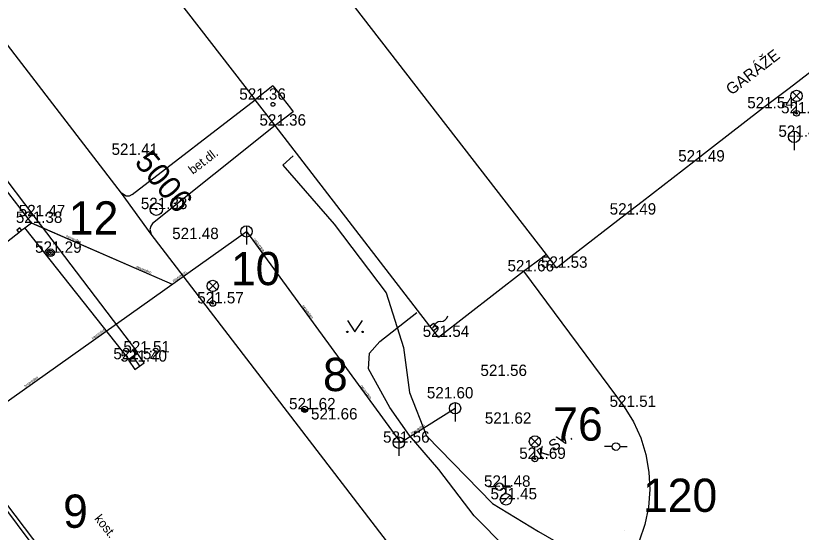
# Model space of a CAD drawing. Extents: x -668867 to -667827, y -1131943 to -1131019.
# Drawn here: x -668593 to -668541.2, y -1131273.1 to -1131239 of the extents above; entities that cross this region are included whole.
import ezdxf

# ---------------------------------------------------------------- set-up
doc = ezdxf.new("R2010")
doc.units = 0
for name, color, linetype in [('G_Bod_tecka', 7, 'Continuous'), ('G_Bod_vyska', 7, 'Continuous'), ('G_Bodove_pole', 7, 'Continuous'), ('G_Budovy-znacky', 7, 'Continuous'), ('G_Budovy_Objekty', 7, 'Continuous'), ('G_Budovy_vstupy', 7, 'Continuous'), ('G_Cesty_Schody', 7, 'Continuous'), ('G_Objekty_technicke', 7, 'Continuous'), ('G_Plochy_zpevnene', 7, 'Continuous'), ('G_Popisy_povrchu', 7, 'Continuous'), ('G_Poznamky_odkaz', 7, 'Continuous'), ('G_Site-kanalizace', 7, 'Continuous'), ('G_Site-Rozvadece', 7, 'Continuous'), ('G_Site-Sloupy', 7, 'Continuous'), ('G_Site-vodovod', 7, 'Continuous'), ('G_Z_ELsilove_podz_kotovane', 7, 'Continuous'), ('G_Z_KANAL_podz_priblizne', 7, 'Continuous'), ('G_Z_SPOJE_podz_kotovane', 7, 'Continuous'), ('G_Zelen-Znacky', 7, 'Continuous'), ('Vrstva 1', 7, 'Continuous'), ('Vrstva 17', 7, 'Continuous'), ('Vrstva 3', 7, 'Continuous'), ('Vrstva 4', 7, 'Continuous')]:
    doc.layers.add(name, color=color, linetype=linetype)

msp = doc.modelspace()

# ---------------------------------------------------------------- linework, layer by layer
at = {"layer": 'G_Bod_tecka'}
for p, q in [((-668577.18, -1131244.56), (-668577.18, -1131244.56)), ((-668543.71, -1131245.13), (-668543.71, -1131245.13)), ((-668541.47, -1131245.46), (-668541.47, -1131245.46)), ((-668575.85, -1131246.27), (-668575.85, -1131246.27)), ((-668541.63, -1131247.01), (-668541.63, -1131247.01)), ((-668585.68, -1131248.2), (-668585.68, -1131248.2)), ((-668548.25, -1131248.64), (-668548.25, -1131248.64)), ((-668583.69, -1131251.78), (-668583.69, -1131251.78)), ((-668591.74, -1131252.25), (-668591.74, -1131252.25)), ((-668552.77, -1131252.14), (-668552.77, -1131252.14)), ((-668591.93, -1131252.69), (-668591.93, -1131252.69)), ((-668581.62, -1131253.76), (-668581.62, -1131253.76)), ((-668590.66, -1131254.66), (-668590.66, -1131254.66)), ((-668557.3, -1131255.65), (-668557.3, -1131255.65)), ((-668559.48, -1131255.89), (-668559.48, -1131255.89)), ((-668579.97, -1131258), (-668579.97, -1131258)), ((-668565.1, -1131260.21), (-668565.1, -1131260.21)), ((-668584.9, -1131261.24), (-668584.9, -1131261.24)), ((-668585.5, -1131261.69), (-668585.5, -1131261.69)), ((-668585.01, -1131261.84), (-668585.01, -1131261.84)), ((-668561.28, -1131262.79), (-668561.28, -1131262.79)), ((-668564.79, -1131264.27), (-668564.79, -1131264.27)), ((-668573.9, -1131264.99), (-668573.9, -1131264.99)), ((-668552.84, -1131264.83), (-668552.84, -1131264.83)), ((-668572.44, -1131265.66), (-668572.44, -1131265.66)), ((-668560.99, -1131265.94), (-668560.99, -1131265.94)), ((-668567.7, -1131267.19), (-668567.7, -1131267.19)), ((-668558.72, -1131268.26), (-668558.72, -1131268.26)), ((-668561.06, -1131270.1), (-668561.06, -1131270.1)), ((-668560.63, -1131270.93), (-668560.63, -1131270.93))]:
    msp.add_line(p, q, dxfattribs=at)
at = {"layer": 'G_Bodove_pole'}
for radius in [0.412, 0.05]:
    msp.add_circle((-668583.69, -1131251.78), radius, dxfattribs=at)
at = {"layer": 'G_Budovy-znacky'}
msp.add_circle((-668576, -1131244.87), 0.125, dxfattribs=at)
at = {"layer": 'G_Budovy_Objekty'}
for p, q in [((-668557.97, -1131254.78), (-668601.41, -1131198.55)), ((-668591.93, -1131252.69), (-668613.08, -1131225.22)), ((-668585.98, -1131233.16), (-668577.18, -1131244.56)), ((-668576, -1131243.64), (-668577.18, -1131244.56)), ((-668576, -1131243.64), (-668575.81, -1131243.88)), ((-668543.71, -1131245.13), (-668541.96, -1131243.79)), ((-668575.85, -1131246.27), (-668577.18, -1131244.56)), ((-668574.66, -1131245.35), (-668575.85, -1131246.27)), ((-668574.85, -1131245.12), (-668574.66, -1131245.35)), ((-668565.65, -1131259.5), (-668575.85, -1131246.27)), ((-668548.25, -1131248.64), (-668547.14, -1131247.78)), ((-668552.77, -1131252.14), (-668551.66, -1131251.28)), ((-668592.57, -1131253.17), (-668592.37, -1131253.02)), ((-668592.37, -1131253.02), (-668591.93, -1131252.69)), ((-668595.77, -1131255.64), (-668592.76, -1131253.33)), ((-668592.76, -1131253.33), (-668592.57, -1131253.17)), ((-668557.97, -1131254.78), (-668558.22, -1131254.96)), ((-668557.3, -1131255.65), (-668557.97, -1131254.78)), ((-668557.3, -1131255.65), (-668556.35, -1131254.91)), ((-668565.09, -1131260.22), (-668559.48, -1131255.88)), ((-668565.41, -1131259.81), (-668565.65, -1131259.5)), ((-668565.09, -1131260.22), (-668565.41, -1131259.81))]:
    msp.add_line(p, q, dxfattribs=at)
at = {"layer": 'G_Budovy_vstupy'}
for p, q in [((-668541.96, -1131243.79), (-668538.37, -1131241.02)), ((-668575.81, -1131243.88), (-668574.85, -1131245.12)), ((-668547.14, -1131247.78), (-668543.71, -1131245.13)), ((-668551.66, -1131251.28), (-668548.25, -1131248.64)), ((-668556.35, -1131254.91), (-668552.77, -1131252.14)), ((-668559.48, -1131255.88), (-668558.22, -1131254.96))]:
    msp.add_line(p, q, dxfattribs=at)
at = {"layer": 'G_Cesty_Schody'}
for p, q in [((-668591.74, -1131252.25), (-668621.09, -1131213.88)), ((-668584.9, -1131261.24), (-668591.74, -1131252.25)), ((-668585.5, -1131261.69), (-668592.37, -1131253.02)), ((-668585.5, -1131261.69), (-668584.9, -1131261.24))]:
    msp.add_line(p, q, dxfattribs=at)
at = {"layer": 'G_Objekty_technicke'}
for p, q in [((-668541.735, -1131244.045), (-668541.205, -1131244.575)), ((-668541.735, -1131244.576), (-668541.205, -1131244.045)), ((-668541.47, -1131245.46), (-668541.47, -1131244.685)), ((-668580.235, -1131256.585), (-668579.705, -1131257.115)), ((-668580.235, -1131257.115), (-668579.705, -1131256.585)), ((-668579.97, -1131258), (-668579.971, -1131257.225)), ((-668558.985, -1131266.845), (-668558.455, -1131267.375)), ((-668558.985, -1131267.375), (-668558.455, -1131266.845)), ((-668558.72, -1131268.26), (-668558.72, -1131267.485))]:
    msp.add_line(p, q, dxfattribs=at)
for centre, radius in [((-668541.47, -1131244.31), 0.375), ((-668541.47, -1131245.46), 0.19), ((-668541.47, -1131245.46), 0.05), ((-668579.97, -1131256.85), 0.375), ((-668579.97, -1131258), 0.19), ((-668579.97, -1131258), 0.05), ((-668558.72, -1131267.11), 0.375), ((-668558.72, -1131268.26), 0.19), ((-668558.72, -1131268.26), 0.05)]:
    msp.add_circle(centre, radius, dxfattribs=at)
at = {"layer": 'G_Plochy_zpevnene'}
for p, q in [((-668585.99, -1131250.73), (-668616.73, -1131210.73)), ((-668585.29, -1131250.82), (-668577.18, -1131244.56)), ((-668575.85, -1131246.27), (-668583.93, -1131252.74)), ((-668584.02, -1131253.44), (-668585.99, -1131250.73)), ((-668566.34, -1131276.49), (-668584.02, -1131253.44)), ((-668559.48, -1131255.88), (-668552.84, -1131264.83)), ((-668597.82, -1131266.03), (-668586.84, -1131280.58)), ((-668586.63, -1131280.38), (-668597.62, -1131265.88))]:
    msp.add_line(p, q, dxfattribs=at)
for points in [[(-668585.29, -1131250.82), (-668585.49, -1131250.92), (-668585.68, -1131250.92), (-668585.99, -1131250.73)], [(-668583.93, -1131252.74), (-668584.06, -1131252.9), (-668584.12, -1131253.12), (-668584.02, -1131253.44)], [(-668552.84, -1131264.83), (-668552.23, -1131265.82), (-668551.75, -1131266.88), (-668551.41, -1131267.98), (-668551.21, -1131269.13), (-668551.15, -1131270.29), (-668551.24, -1131271.44), (-668551.48, -1131272.58), (-668551.86, -1131273.68), (-668552.37, -1131274.72), (-668552.87, -1131275.5)]]:
    msp.add_lwpolyline(points, dxfattribs=at)
at = {"layer": 'G_Site-kanalizace'}
for p, q in [((-668541.63, -1131246.635), (-668541.63, -1131247.885)), ((-668577.74, -1131252.875), (-668577.74, -1131254.125)), ((-668585.226, -1131261.534), (-668584.794, -1131262.146)), ((-668563.99, -1131264.545), (-668563.99, -1131265.795)), ((-668567.7, -1131266.815), (-668567.7, -1131268.065))]:
    msp.add_line(p, q, dxfattribs=at)
msp.add_lwpolyline([(-668585.532, -1131261.749), (-668585.1, -1131262.362), (-668584.487, -1131261.93), (-668584.919, -1131261.317)], close=True, dxfattribs=at)
for centre in [(-668541.63, -1131247.01), (-668577.74, -1131253.25), (-668563.99, -1131264.92), (-668567.7, -1131267.19)]:
    msp.add_circle(centre, 0.375, dxfattribs=at)
at = {"layer": 'G_Site-Rozvadece'}
for p, q in [((-668565.65, -1131259.5), (-668565.41, -1131259.31)), ((-668565.41, -1131259.31), (-668565.17, -1131259.63)), ((-668565.17, -1131259.63), (-668565.41, -1131259.81))]:
    msp.add_line(p, q, dxfattribs=at)
msp.add_lwpolyline([(-668592.57, -1131253.17), (-668592.69, -1131253.02), (-668592.89, -1131253.17), (-668592.76, -1131253.33)], dxfattribs=at)
for centre, start, end in [((-668564.942, -1131258.695), 270.7516, 344.4914), ((-668564.928, -1131259.695), 90.7516, 164.4914)]:
    msp.add_arc(centre, 0.5, start, end, dxfattribs=at)
at = {"layer": 'G_Site-Sloupy'}
for centre, radius in [((-668590.66, -1131254.66), 0.25), ((-668590.66, -1131254.66), 0.158), ((-668590.66, -1131254.66), 0.05), ((-668573.9, -1131264.99), 0.2)]:
    msp.add_circle(centre, radius, dxfattribs=at)
for radius in [0.18, 0.16, 0.14, 0.12, 0.1, 0.08, 0.06, 0.04, 0.02]:
    msp.add_arc((-668573.9, -1131264.99), radius, 180, 0, dxfattribs=at)
at = {"layer": 'G_Site-vodovod'}
for p, q in [((-668553.63, -1131267.45), (-668554.13, -1131267.45)), ((-668553.13, -1131267.45), (-668552.63, -1131267.45)), ((-668561.31, -1131270.1), (-668561.81, -1131270.1)), ((-668560.88, -1131270.03), (-668560.38, -1131270.03)), ((-668560.81, -1131270.1), (-668560.31, -1131270.1)), ((-668560.63, -1131270.555), (-668560.63, -1131270.03)), ((-668560.895, -1131271.195), (-668560.365, -1131270.665))]:
    msp.add_line(p, q, dxfattribs=at)
for centre, radius in [((-668553.38, -1131267.45), 0.25), ((-668561.06, -1131270.1), 0.25), ((-668560.63, -1131270.93), 0.375)]:
    msp.add_circle(centre, radius, dxfattribs=at)
at = {"layer": 'G_Z_ELsilove_podz_kotovane'}
msp.add_lwpolyline([(-668574.67, -1131248.27), (-668575.35, -1131248.89), (-668571.96, -1131252.78), (-668568.54, -1131257.3), (-668567.4, -1131260.91), (-668566.99, -1131263.87), (-668565.87, -1131266.74), (-668561.53, -1131271.21), (-668558.49, -1131273.06), (-668553.77, -1131275.79), (-668547.69, -1131283.6), (-668546.85, -1131285), (-668543.83, -1131290.1), (-668543.01, -1131290.55), (-668536.29, -1131288.8), (-668532.84, -1131286.96), (-668531.98, -1131287.1), (-668531.73, -1131286.89), (-668529.35, -1131284.29), (-668528.96, -1131284.08), (-668528.77, -1131283.93), (-668527.85, -1131283.22), (-668526.12, -1131281.9)], dxfattribs=at)
at = {"layer": 'G_Z_KANAL_podz_priblizne'}
msp.add_line((-668591.93, -1131252.69), (-668582.65, -1131256.73), dxfattribs=at)
msp.add_lwpolyline([(-668631.41, -1131221.73), (-668620.35, -1131250.68), (-668613.44, -1131257.02), (-668606.73, -1131264.71), (-668601.81, -1131270.34), (-668577.74, -1131253.25), (-668567.59, -1131267.18), (-668563.99, -1131264.92)], dxfattribs=at)
at = {"layer": 'G_Z_SPOJE_podz_kotovane'}
msp.add_lwpolyline([(-668576.78, -1131284.82), (-668565.86, -1131276.94), (-668563.02, -1131275.28), (-668560.63, -1131274.16), (-668562.72, -1131272.01), (-668565.06, -1131268.96), (-668567, -1131266.71), (-668568.28, -1131264.86), (-668569.69, -1131262.31), (-668569.64, -1131261.29), (-668568.96, -1131260.52), (-668566.52, -1131258.6)], dxfattribs=at)
at = {"layer": 'G_Zelen-Znacky'}
for p, q in [((-668571.09, -1131259.129), (-668570.59, -1131259.88)), ((-668570.59, -1131259.88), (-668570.09, -1131259.13))]:
    msp.add_line(p, q, dxfattribs=at)
for centre in [(-668571.09, -1131259.881), (-668570.09, -1131259.881)]:
    msp.add_circle(centre, 0.05, dxfattribs=at)
at = {"layer": 'Vrstva 1'}
for p, q in [((-668541.47, -1131245.46), (-668541.47, -1131245.46)), ((-668590.66, -1131254.66), (-668590.66, -1131254.66)), ((-668579.97, -1131258), (-668579.97, -1131258)), ((-668573.9, -1131264.99), (-668573.9, -1131264.99)), ((-668558.72, -1131268.26), (-668558.72, -1131268.26)), ((-668552.8, -1131272.96), (-668552.8, -1131272.96))]:
    msp.add_line(p, q, dxfattribs=at)
msp.add_lwpolyline([(-668574.67, -1131248.27), (-668575.35, -1131248.89), (-668571.96, -1131252.78), (-668568.54, -1131257.3), (-668567.4, -1131260.91), (-668566.99, -1131263.87), (-668565.87, -1131266.74), (-668561.53, -1131271.21), (-668558.49, -1131273.06), (-668553.77, -1131275.79), (-668547.69, -1131283.6), (-668546.85, -1131285), (-668543.83, -1131290.1), (-668543.01, -1131290.55), (-668536.29, -1131288.8), (-668532.84, -1131286.96), (-668531.98, -1131287.1), (-668531.73, -1131286.89), (-668529.35, -1131284.29), (-668528.96, -1131284.08), (-668528.77, -1131283.93), (-668527.85, -1131283.22), (-668526.12, -1131281.9)], dxfattribs=at)
at = {"layer": 'Vrstva 17'}
msp.add_line((-668591.934, -1131252.686), (-668582.646, -1131256.733), dxfattribs=at)
msp.add_line((-668591.934, -1131252.686), (-668582.646, -1131256.733), dxfattribs=at)
msp.add_lwpolyline([(-668631.409, -1131221.731), (-668620.35, -1131250.68), (-668613.443, -1131257.02), (-668606.729, -1131264.705), (-668601.807, -1131270.339), (-668577.735, -1131253.246), (-668567.594, -1131267.179), (-668563.987, -1131264.924)], dxfattribs=at)
msp.add_lwpolyline([(-668631.409, -1131221.731), (-668620.35, -1131250.68), (-668613.443, -1131257.02), (-668606.729, -1131264.705), (-668601.807, -1131270.339), (-668577.735, -1131253.246), (-668567.594, -1131267.179), (-668563.987, -1131264.924)], dxfattribs=at)

# ---------------------------------------------------------------- texts
at = {"layer": 'G_Bod_vyska'}
for s, p in [('521.36', (-668578.216, -1131244.56)), ('521.54', (-668544.722, -1131245.13)), ('521.53', (-668542.492, -1131245.46)), ('521.36', (-668576.886, -1131246.27)), ('521.46', (-668542.666, -1131247.01)), ('521.41', (-668586.641, -1131248.2)), ('521.49', (-668549.274, -1131248.64)), ('521.33', (-668584.71, -1131251.78)), ('521.47', (-668592.762, -1131252.25)), ('521.49', (-668553.794, -1131252.14)), ('521.38', (-668592.952, -1131252.69)), ('521.48', (-668582.642, -1131253.76)), ('521.29', (-668591.684, -1131254.66)), ('521.66', (-668560.53, -1131255.89)), ('521.53', (-668558.322, -1131255.65)), ('521.57', (-668580.992, -1131258)), ('521.54', (-668566.122, -1131260.21)), ('521.51', (-668585.861, -1131261.24)), ('521.52', (-668586.522, -1131261.69)), ('521.40', (-668586.054, -1131261.84)), ('521.56', (-668562.316, -1131262.79)), ('521.60', (-668565.848, -1131264.27)), ('521.62', (-668574.936, -1131264.99)), ('521.51', (-668553.801, -1131264.83)), ('521.66', (-668573.49, -1131265.66)), ('521.62', (-668562.026, -1131265.94)), ('521.56', (-668568.736, -1131267.19)), ('521.69', (-668559.758, -1131268.26)), ('521.48', (-668562.082, -1131270.1)), ('521.45', (-668561.652, -1131270.93))]:
    msp.add_text(s, height=0.75, dxfattribs=at).set_placement(p)
at = {"layer": 'G_Bodove_pole'}
msp.add_text('5006', height=1.5, rotation=309.7973, dxfattribs=at).set_placement((-668585.183, -1131248.71))
at = {"layer": 'G_Popisy_povrchu'}
for s, rotation, p in [('bet.dl.', 37.6715, (-668581.28, -1131249.52)), ('kost.', 308.8165, (-668587.805, -1131272.222))]:
    msp.add_text(s, height=0.6, rotation=rotation, dxfattribs=at).set_placement(p)
at = {"layer": 'G_Poznamky_odkaz'}
for s, rotation, p in [('GARÁŽE', 37.6194, (-668545.763, -1131244.292)), ('K.SV.', 34.0417, (-668558.292, -1131268.348))]:
    msp.add_text(s, height=0.75, rotation=rotation, dxfattribs=at).set_placement(p)
at = {"layer": 'Vrstva 3'}
for rotation, p in [(336.4612, (-668589.671, -1131253.614)), (306.0295, (-668577.293, -1131253.762)), (336.4594, (-668585.027, -1131255.638)), (35.3879, (-668582.548, -1131256.599)), (306.0295, (-668574.085, -1131258.171)), (35.3709, (-668587.884, -1131260.388)), (35.3879, (-668592.33, -1131263.545)), (306.0295, (-668570.234, -1131263.462)), (31.9961, (-668566.863, -1131266.66))]:
    msp.add_text('neuveden', height=0.1755, rotation=rotation, dxfattribs=at).set_placement(p)
at = {"layer": 'Vrstva 4'}
for s, height, p in [('12', 2.1939, (-668589.456, -1131253.459)), ('10', 2.1939, (-668578.767, -1131256.799)), ('8', 2.194, (-668572.697, -1131263.788)), ('76', 2.1939, (-668557.517, -1131267.059)), ('120', 2.1939, (-668551.597, -1131271.758)), ('9', 2.194, (-668589.837, -1131272.808))]:
    msp.add_text(s, height=height, dxfattribs=at).set_placement(p)

doc.saveas('drawing.dxf')
